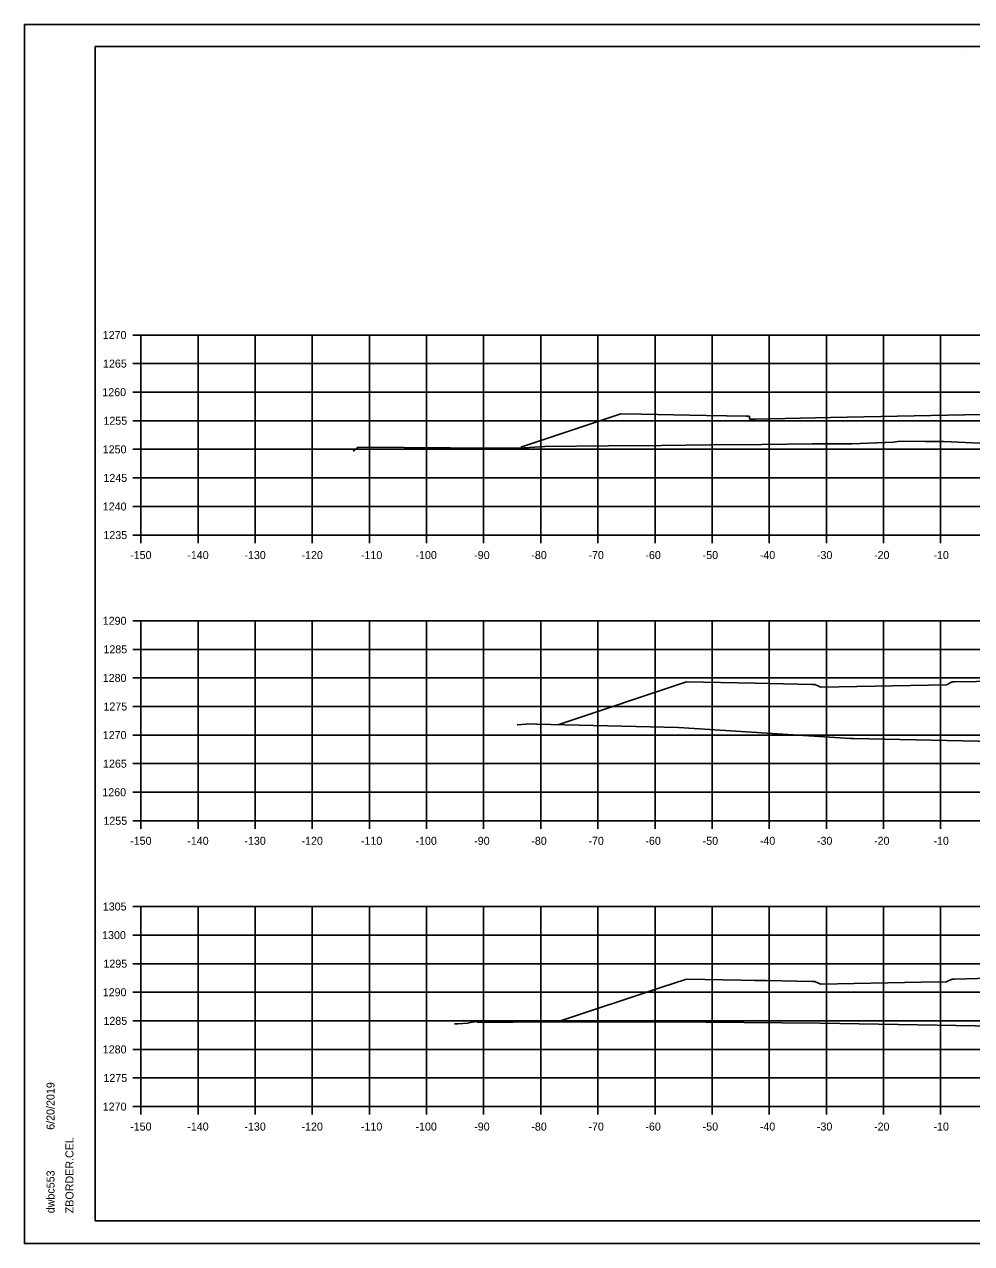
# Model space of a CAD drawing. Extents: x -70 to 701944, y -4 to 666871.
# Drawn here: x 679713.5 to 679879.4, y 652255.7 to 652469 of the extents above; entities that cross this region are included whole.
import ezdxf

# ---------------------------------------------------------------- set-up
doc = ezdxf.new("R2010")
doc.units = 0
for name, color, linetype in [('R_Axis', 7, 'Continuous'), ('R_Axis Annot', 7, 'Continuous'), ('R_Border', 7, 'Continuous'), ('R_Exist Surface', 7, 'Continuous'), ('R_Fin Surface', 7, 'Continuous'), ('R_Grid', 7, 'Continuous'), ('R_No Plot', 7, 'Continuous')]:
    doc.layers.add(name, color=color, linetype=linetype)

msp = doc.modelspace()

# ---------------------------------------------------------------- linework, layer by layer
at = {"layer": 'R_Axis'}
for p, q in [((679732.54, 652414.64), (679733.94, 652414.64)), ((679733.94, 652379.64), (679733.94, 652414.64)), ((679732.54, 652409.64), (679733.94, 652409.64)), ((679732.54, 652404.64), (679733.94, 652404.64)), ((679732.54, 652399.64), (679733.94, 652399.64)), ((679732.54, 652394.64), (679733.94, 652394.64)), ((679732.54, 652389.64), (679733.94, 652389.64)), ((679732.54, 652384.64), (679733.94, 652384.64)), ((679732.54, 652379.64), (679733.94, 652379.64)), ((679733.94, 652379.64), (680033.94, 652379.64)), ((679733.94, 652378.24), (679733.94, 652379.64)), ((679743.94, 652378.24), (679743.94, 652379.64)), ((679753.94, 652378.24), (679753.94, 652379.64)), ((679763.94, 652378.24), (679763.94, 652379.64)), ((679773.94, 652378.24), (679773.94, 652379.64)), ((679783.94, 652378.24), (679783.94, 652379.64)), ((679793.94, 652378.24), (679793.94, 652379.64)), ((679803.94, 652378.24), (679803.94, 652379.64)), ((679813.94, 652378.24), (679813.94, 652379.64)), ((679823.94, 652378.24), (679823.94, 652379.64)), ((679833.94, 652378.24), (679833.94, 652379.64)), ((679843.94, 652378.24), (679843.94, 652379.64)), ((679853.94, 652378.24), (679853.94, 652379.64)), ((679863.94, 652378.24), (679863.94, 652379.64)), ((679873.94, 652378.24), (679873.94, 652379.64)), ((679732.54, 652364.64), (679733.94, 652364.64)), ((679733.94, 652329.64), (679733.94, 652364.64)), ((679732.54, 652359.64), (679733.94, 652359.64)), ((679732.54, 652354.64), (679733.94, 652354.64)), ((679732.54, 652349.64), (679733.94, 652349.64)), ((679732.54, 652344.64), (679733.94, 652344.64)), ((679732.54, 652339.64), (679733.94, 652339.64)), ((679732.54, 652334.64), (679733.94, 652334.64)), ((679732.54, 652329.64), (679733.94, 652329.64)), ((679733.94, 652329.64), (680033.94, 652329.64)), ((679733.94, 652328.24), (679733.94, 652329.64)), ((679743.94, 652328.24), (679743.94, 652329.64)), ((679753.94, 652328.24), (679753.94, 652329.64)), ((679763.94, 652328.24), (679763.94, 652329.64)), ((679773.94, 652328.24), (679773.94, 652329.64)), ((679783.94, 652328.24), (679783.94, 652329.64)), ((679793.94, 652328.24), (679793.94, 652329.64)), ((679803.94, 652328.24), (679803.94, 652329.64)), ((679813.94, 652328.24), (679813.94, 652329.64)), ((679823.94, 652328.24), (679823.94, 652329.64)), ((679833.94, 652328.24), (679833.94, 652329.64)), ((679843.94, 652328.24), (679843.94, 652329.64)), ((679853.94, 652328.24), (679853.94, 652329.64)), ((679863.94, 652328.24), (679863.94, 652329.64)), ((679873.94, 652328.24), (679873.94, 652329.64)), ((679732.54, 652314.64), (679733.94, 652314.64)), ((679733.94, 652279.64), (679733.94, 652314.64)), ((679732.54, 652309.64), (679733.94, 652309.64)), ((679732.54, 652304.64), (679733.94, 652304.64)), ((679732.54, 652299.64), (679733.94, 652299.64)), ((679732.54, 652294.64), (679733.94, 652294.64)), ((679732.54, 652289.64), (679733.94, 652289.64)), ((679732.54, 652284.64), (679733.94, 652284.64)), ((679732.54, 652279.64), (679733.94, 652279.64)), ((679733.94, 652279.64), (680033.94, 652279.64)), ((679733.94, 652278.24), (679733.94, 652279.64)), ((679743.94, 652278.24), (679743.94, 652279.64)), ((679753.94, 652278.24), (679753.94, 652279.64)), ((679763.94, 652278.24), (679763.94, 652279.64)), ((679773.94, 652278.24), (679773.94, 652279.64)), ((679783.94, 652278.24), (679783.94, 652279.64)), ((679793.94, 652278.24), (679793.94, 652279.64)), ((679803.94, 652278.24), (679803.94, 652279.64)), ((679813.94, 652278.24), (679813.94, 652279.64)), ((679823.94, 652278.24), (679823.94, 652279.64)), ((679833.94, 652278.24), (679833.94, 652279.64)), ((679843.94, 652278.24), (679843.94, 652279.64)), ((679853.94, 652278.24), (679853.94, 652279.64)), ((679863.94, 652278.24), (679863.94, 652279.64)), ((679873.94, 652278.24), (679873.94, 652279.64))]:
    msp.add_line(p, q, dxfattribs=at)
at = {"layer": 'R_Border'}
for p, q in [((679725.94, 652465.1), (680042.12, 652465.1)), ((679725.94, 652259.64), (679725.94, 652465.1)), ((679878.46, 652464.84), (679878.46, 652464.84)), ((679878.46, 652464.84), (679878.46, 652464.84)), ((679725.94, 652259.64), (679725.94, 652259.64)), ((680042.12, 652259.64), (679725.94, 652259.64))]:
    msp.add_line(p, q, dxfattribs=at)
at = {"layer": 'R_Exist Surface'}
for points in [[(679771.07, 652394.3), (679771.97, 652395.04), (679796.12, 652394.87), (679801.02, 652394.92), (679804.67, 652395.14), (679815.77, 652395.27), (679825.1, 652395.33), (679833.73, 652395.45), (679842.64, 652395.5), (679851.49, 652395.62), (679858.36, 652395.61), (679865.71, 652395.92), (679866.78, 652396.08), (679871.31, 652396.02), (679874.48, 652395.99), (679880.79, 652395.72)], [(679799.82, 652346.42), (679801.4, 652346.57), (679801.44, 652346.58), (679803.19, 652346.53), (679828.02, 652345.96), (679858.17, 652344.07), (679858.54, 652344.04), (679858.67, 652344.04), (679883.27, 652343.53)], [(679788.84, 652294.09), (679789.41, 652294.13), (679791.24, 652294.24), (679791.31, 652294.3), (679792.67, 652294.5), (679792.9, 652294.43), (679799.13, 652294.43), (679817.01, 652294.45), (679822.77, 652294.44), (679832.89, 652294.38), (679852.83, 652294.24), (679873.35, 652293.87), (679883.34, 652293.69)]]:
    msp.add_lwpolyline(points, dxfattribs=at)
at = {"layer": 'R_Fin Surface'}
for points in [[(679800.47, 652395.03), (679806.04, 652396.89), (679817.97, 652400.86), (679821.57, 652400.79), (679829.97, 652400.62), (679832.97, 652400.56), (679839.97, 652400.42), (679840.12, 652400.42), (679840.47, 652400.42), (679840.48, 652400.27), (679840.48, 652399.92), (679840.78, 652399.93), (679841.48, 652399.94), (679854.66, 652400.21), (679883.94, 652400.79)], [(679806.94, 652346.44), (679829.44, 652353.94), (679841.44, 652353.7), (679851.44, 652353.5), (679851.94, 652353.5), (679852.94, 652353.02), (679874.94, 652353.46), (679875.94, 652353.94), (679876.44, 652353.94), (679883.94, 652354.09), (679891.44, 652353.94), (679891.94, 652353.94), (679892.94, 652353.46), (679914.94, 652353.02), (679915.94, 652353.5), (679916.44, 652353.5), (679921.44, 652353.6), (679926.44, 652353.7), (679959.43, 652342.71)], [(679806.87, 652294.44), (679824.95, 652300.46), (679829.44, 652301.96), (679839.04, 652301.77), (679841.44, 652301.72), (679843.44, 652301.68), (679851.44, 652301.52), (679851.84, 652301.52), (679851.94, 652301.52), (679852.14, 652301.42), (679852.94, 652301.04), (679870.54, 652301.39), (679874.94, 652301.48), (679875.14, 652301.58), (679875.94, 652301.96), (679876.04, 652301.96), (679876.44, 652301.96), (679882.44, 652302.08)]]:
    msp.add_lwpolyline(points, dxfattribs=at)
at = {"layer": 'R_Grid'}
for p, q in [((679733.94, 652414.64), (680033.94, 652414.64)), ((679733.94, 652379.64), (679733.94, 652414.64)), ((679743.94, 652379.64), (679743.94, 652414.64)), ((679753.94, 652379.64), (679753.94, 652414.64)), ((679763.94, 652379.64), (679763.94, 652414.64)), ((679773.94, 652379.64), (679773.94, 652414.64)), ((679783.94, 652379.64), (679783.94, 652414.64)), ((679793.94, 652379.64), (679793.94, 652414.64)), ((679803.94, 652379.64), (679803.94, 652414.64)), ((679813.94, 652379.64), (679813.94, 652414.64)), ((679823.94, 652379.64), (679823.94, 652414.64)), ((679833.94, 652379.64), (679833.94, 652414.64)), ((679843.94, 652379.64), (679843.94, 652414.64)), ((679853.94, 652379.64), (679853.94, 652414.64)), ((679863.94, 652379.64), (679863.94, 652414.64)), ((679873.94, 652379.64), (679873.94, 652414.64)), ((679733.94, 652409.64), (680033.94, 652409.64)), ((679733.94, 652404.64), (680033.94, 652404.64)), ((679733.94, 652399.64), (680033.94, 652399.64)), ((679733.94, 652394.64), (680033.94, 652394.64)), ((679733.94, 652389.64), (680033.94, 652389.64)), ((679733.94, 652384.64), (680033.94, 652384.64)), ((679733.94, 652379.64), (680033.94, 652379.64)), ((679733.94, 652364.64), (680033.94, 652364.64)), ((679733.94, 652329.64), (679733.94, 652364.64)), ((679743.94, 652329.64), (679743.94, 652364.64)), ((679753.94, 652329.64), (679753.94, 652364.64)), ((679763.94, 652329.64), (679763.94, 652364.64)), ((679773.94, 652329.64), (679773.94, 652364.64)), ((679783.94, 652329.64), (679783.94, 652364.64)), ((679793.94, 652329.64), (679793.94, 652364.64)), ((679803.94, 652329.64), (679803.94, 652364.64)), ((679813.94, 652329.64), (679813.94, 652364.64)), ((679823.94, 652329.64), (679823.94, 652364.64)), ((679833.94, 652329.64), (679833.94, 652364.64)), ((679843.94, 652329.64), (679843.94, 652364.64)), ((679853.94, 652329.64), (679853.94, 652364.64)), ((679863.94, 652329.64), (679863.94, 652364.64)), ((679873.94, 652329.64), (679873.94, 652364.64)), ((679733.94, 652359.64), (680033.94, 652359.64)), ((679733.94, 652354.64), (680033.94, 652354.64)), ((679733.94, 652349.64), (680033.94, 652349.64)), ((679733.94, 652344.64), (680033.94, 652344.64)), ((679733.94, 652339.64), (680033.94, 652339.64)), ((679733.94, 652334.64), (680033.94, 652334.64)), ((679733.94, 652329.64), (680033.94, 652329.64)), ((679733.94, 652314.64), (680033.94, 652314.64)), ((679733.94, 652279.64), (679733.94, 652314.64)), ((679743.94, 652279.64), (679743.94, 652314.64)), ((679753.94, 652279.64), (679753.94, 652314.64)), ((679763.94, 652279.64), (679763.94, 652314.64)), ((679773.94, 652279.64), (679773.94, 652314.64)), ((679783.94, 652279.64), (679783.94, 652314.64)), ((679793.94, 652279.64), (679793.94, 652314.64)), ((679803.94, 652279.64), (679803.94, 652314.64)), ((679813.94, 652279.64), (679813.94, 652314.64)), ((679823.94, 652279.64), (679823.94, 652314.64)), ((679833.94, 652279.64), (679833.94, 652314.64)), ((679843.94, 652279.64), (679843.94, 652314.64)), ((679853.94, 652279.64), (679853.94, 652314.64)), ((679863.94, 652279.64), (679863.94, 652314.64)), ((679873.94, 652279.64), (679873.94, 652314.64)), ((679733.94, 652309.64), (680033.94, 652309.64)), ((679733.94, 652304.64), (680033.94, 652304.64)), ((679733.94, 652299.64), (680033.94, 652299.64)), ((679733.94, 652294.64), (680033.94, 652294.64)), ((679733.94, 652289.64), (680033.94, 652289.64)), ((679733.94, 652284.64), (680033.94, 652284.64)), ((679733.94, 652279.64), (680033.94, 652279.64))]:
    msp.add_line(p, q, dxfattribs=at)
at = {"layer": 'R_No Plot'}
for p, q in [((679713.54, 652469), (680046.87, 652469)), ((679713.54, 652255.66), (680046.87, 652255.66))]:
    msp.add_line(p, q, dxfattribs=at)
for points in [[(679713.53, 652469), (680046.87, 652469), (680046.87, 652255.66), (679713.53, 652255.66)], [(679959.86, 652465.1), (679959.86, 652455.22), (679995.59, 652455.22), (679995.59, 652452.3), (680018.79, 652452.3), (680018.79, 652427.97), (680042.12, 652427.97), (680042.12, 652259.64), (679725.94, 652259.64), (679725.94, 652465.1)]]:
    msp.add_lwpolyline(points, close=True, dxfattribs=at)

# ---------------------------------------------------------------- texts
at = {"layer": 'R_Axis Annot'}
for s, p in [('1270', (679727.25, 652413.94)), ('1265', (679727.3, 652408.94)), ('1260', (679727.18, 652403.94)), ('1255', (679727.37, 652398.94)), ('1250', (679727.25, 652393.94)), ('1245', (679727.37, 652388.94)), ('1240', (679727.25, 652383.94)), ('1235', (679727.37, 652378.94)), ('-150', (679732.05, 652375.44)), ('-140', (679742.05, 652375.44)), ('-130', (679752.05, 652375.44)), ('-120', (679762.05, 652375.44)), ('-110', (679772.45, 652375.44)), ('-100', (679782, 652375.44)), ('-90', (679792.28, 652375.44)), ('-80', (679802.28, 652375.44)), ('-70', (679812.28, 652375.44)), ('-60', (679822.25, 652375.44)), ('-50', (679832.28, 652375.44)), ('-40', (679842.28, 652375.44)), ('-30', (679852.28, 652375.44)), ('-20', (679862.28, 652375.44)), ('-10', (679872.68, 652375.44)), ('1290', (679727.25, 652363.94)), ('1285', (679727.37, 652358.94)), ('1280', (679727.25, 652353.94)), ('1275', (679727.37, 652348.94)), ('1270', (679727.25, 652343.94)), ('1265', (679727.3, 652338.94)), ('1260', (679727.18, 652333.94)), ('1255', (679727.37, 652328.94)), ('-150', (679732.05, 652325.44)), ('-140', (679742.05, 652325.44)), ('-130', (679752.05, 652325.44)), ('-120', (679762.05, 652325.44)), ('-110', (679772.45, 652325.44)), ('-100', (679782, 652325.44)), ('-90', (679792.28, 652325.44)), ('-80', (679802.28, 652325.44)), ('-70', (679812.28, 652325.44)), ('-60', (679822.25, 652325.44)), ('-50', (679832.28, 652325.44)), ('-40', (679842.28, 652325.44)), ('-30', (679852.28, 652325.44)), ('-20', (679862.28, 652325.44)), ('-10', (679872.68, 652325.44)), ('1305', (679727.26, 652313.94)), ('1300', (679727.14, 652308.94)), ('1295', (679727.37, 652303.94)), ('1290', (679727.25, 652298.94)), ('1285', (679727.37, 652293.94)), ('1280', (679727.25, 652288.94)), ('1275', (679727.37, 652283.94)), ('1270', (679727.25, 652278.94)), ('-150', (679732.05, 652275.44)), ('-140', (679742.05, 652275.44)), ('-130', (679752.05, 652275.44)), ('-120', (679762.05, 652275.44)), ('-110', (679772.45, 652275.44)), ('-100', (679782, 652275.44)), ('-90', (679792.28, 652275.44)), ('-80', (679802.28, 652275.44)), ('-70', (679812.28, 652275.44)), ('-60', (679822.25, 652275.44)), ('-50', (679832.28, 652275.44)), ('-40', (679842.28, 652275.44)), ('-30', (679852.28, 652275.44)), ('-20', (679862.28, 652275.44)), ('-10', (679872.68, 652275.44))]:
    msp.add_text(s, height=1.4, dxfattribs=at).set_placement(p)
at = {"layer": 'R_Border'}
for s, p in [('6/20/2019', (679718.81, 652275.57)), ('ZBORDER.CEL', (679722.13, 652260.97)), ('dwbc553', (679718.81, 652260.97))]:
    msp.add_text(s, height=1.4, rotation=90, dxfattribs=at).set_placement(p)

doc.saveas('drawing.dxf')
